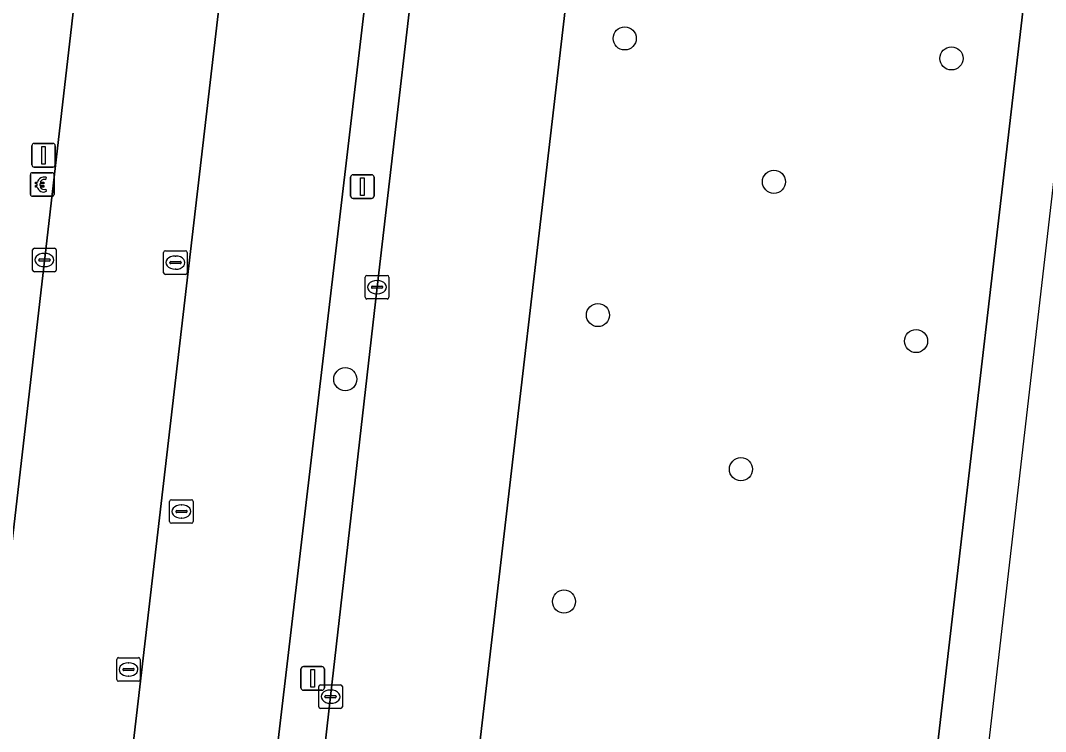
# Model space of a CAD drawing. Extents: x 160856 to 161310, y 384024 to 384878.
# Drawn here: x 161228.77 to 161272.2, y 384409.69 to 384439.79 of the extents above; entities that cross this region are included whole.
import ezdxf

# ---------------------------------------------------------------- set-up
doc = ezdxf.new("R2010")
doc.units = 0
for name, color, linetype in [('IMGEO_Berm_groen', 7, 'Continuous'), ('IMGEO_Betaalautomaat', 7, 'Continuous'), ('IMGEO_Boom', 7, 'Continuous'), ('IMGEO_Kolk', 7, 'Continuous'), ('IMGEO_Lichtmast', 7, 'Continuous'), ('IMGEO_OVBaan_gesloten', 7, 'Continuous'), ('IMGEO_Parkeervlak_open', 7, 'Continuous'), ('IMGEO_Rijbaan_lokaal_gesloten', 7, 'Continuous'), ('IMGEO_Rijbaan_lokaal_open', 7, 'Continuous'), ('IMGEO_Rioolput', 7, 'Continuous'), ('IMGEO_Voetpad_open', 7, 'Continuous')]:
    doc.layers.add(name, color=color, linetype=linetype)

msp = doc.modelspace()

# ---------------------------------------------------------------- linework, layer by layer
at = {"layer": 'IMGEO_Berm_groen'}
for points in [[(161271.226, 384656.034), (161271.075, 384657.442), (161268.546, 384657.7), (161262.738, 384608.287), (161261.545, 384598.151), (161258.141, 384567.697), (161257.931, 384565.814), (161257.361, 384560.886), (161251.303, 384561.613), (161250.737, 384556.74), (161256.785, 384556.041), (161251.596, 384511.132), (161250.377, 384500), (161238.15, 384396.266), (161238.006, 384395.04), (161236.799, 384395.17)], [(161269.166, 384580.645), (161268.148, 384576.401), (161267.446, 384572.759), (161266.816, 384568.826), (161266.33, 384564.879), (161259.354, 384504.899), (161254.88, 384466.32), (161245.611, 384386.656)], [(161237.241, 384373.124), (161237.25, 384373.157), (161237.479, 384374.076), (161237.563, 384374.434), (161237.763, 384375.367), (161238.178, 384378.283), (161238.653, 384382.516), (161239.6, 384390.894), (161241.912, 384411.162), (161243.88, 384428.499), (161246.021, 384446.828), (161247.876, 384462.682), (161250.03, 384480.998), (161252.438, 384501.823), (161254.83, 384522.177)], [(161255.762, 384306.536), (161255.855, 384307.557), (161258.549, 384330.534), (161267.816, 384410.795), (161275.145, 384473.806)]]:
    msp.add_lwpolyline(points, dxfattribs=at)
at = {"layer": 'IMGEO_Betaalautomaat'}
for p, q in [((161229.195, 384432.421), (161229.195, 384433.262)), ((161229.195, 384433.262), (161229.195, 384432.421)), ((161229.27, 384433.345), (161230.111, 384433.345)), ((161230.111, 384433.345), (161229.27, 384433.345)), ((161230.194, 384433.271), (161230.194, 384432.43)), ((161230.194, 384432.43), (161230.194, 384433.271)), ((161229.478, 384432.809), (161229.478, 384432.877)), ((161229.599, 384432.877), (161229.599, 384432.809)), ((161229.857, 384433.15), (161229.84, 384433.05)), ((161230.12, 384432.346), (161229.279, 384432.346)), ((161229.279, 384432.346), (161230.12, 384432.346)), ((161229.844, 384432.644), (161229.866, 384432.557))]:
    msp.add_line(p, q, dxfattribs=at)
for points in [[(161229.478, 384432.877), (161229.409, 384432.877), (161229.409, 384432.946), (161229.488, 384432.946)], [(161229.483, 384432.74), (161229.409, 384432.74), (161229.409, 384432.809), (161229.478, 384432.809)], [(161229.61, 384432.946), (161229.757, 384432.946), (161229.757, 384432.877), (161229.599, 384432.877)], [(161229.599, 384432.809), (161229.757, 384432.809), (161229.757, 384432.74), (161229.613, 384432.74)]]:
    msp.add_lwpolyline(points, dxfattribs=at)
for centre, radius, start, end in [((161229.273, 384433.268), 0.0779, 92.4484, 184.2845), ((161229.273, 384433.268), 0.0779, 92.4484, 184.2845), ((161230.117, 384433.268), 0.0779, 2.4484, 94.2845), ((161230.117, 384433.268), 0.0779, 2.4484, 94.2845), ((161229.771, 384432.87), 0.293, 73.014, 165.0139), ((161229.777, 384432.883), 0.179, 69.3236, 159.5683), ((161229.273, 384432.424), 0.0779, 182.4484, 274.2845), ((161229.273, 384432.424), 0.0779, 182.4484, 274.2845), ((161229.744, 384432.795), 0.267, 191.8096, 297.0389), ((161229.777, 384432.81), 0.179, 202.7625, 291.8693), ((161230.117, 384432.424), 0.0779, 272.4484, 4.2845), ((161230.117, 384432.424), 0.0779, 272.4484, 4.2845)]:
    msp.add_arc(centre, radius, start, end, dxfattribs=at)
at = {"layer": 'IMGEO_Boom'}
for centre in [(161254.373, 384439.031), (161268.216, 384438.184), (161260.695, 384432.961), (161253.238, 384427.319), (161266.714, 384426.218), (161242.533, 384424.603), (161259.295, 384420.792), (161251.8, 384415.189)]:
    msp.add_circle(centre, 0.489, dxfattribs=at)
at = {"layer": 'IMGEO_Kolk'}
for p, q in [((161229.362, 384430.15), (161230.214, 384430.15)), ((161229.287, 384429.224), (161229.287, 384430.076)), ((161229.775, 384429.93), (161229.8, 384429.93)), ((161230.288, 384430.076), (161230.288, 384429.224)), ((161234.838, 384429.113), (161234.838, 384429.965)), ((161234.913, 384430.039), (161235.765, 384430.039)), ((161235.326, 384429.819), (161235.351, 384429.819)), ((161235.839, 384429.965), (161235.839, 384429.113)), ((161229.546, 384429.644), (161229.546, 384429.656)), ((161229.984, 384429.607), (161229.586, 384429.607)), ((161229.589, 384429.693), (161229.987, 384429.693)), ((161229.798, 384429.37), (161229.773, 384429.37)), ((161230.03, 384429.656), (161230.03, 384429.644)), ((161235.097, 384429.533), (161235.097, 384429.545)), ((161235.535, 384429.496), (161235.137, 384429.496)), ((161235.14, 384429.582), (161235.538, 384429.582)), ((161235.581, 384429.545), (161235.581, 384429.533)), ((161230.214, 384429.15), (161229.362, 384429.15)), ((161235.765, 384429.039), (161234.913, 384429.039)), ((161235.349, 384429.259), (161235.324, 384429.259)), ((161243.379, 384428.073), (161243.379, 384428.925)), ((161243.454, 384428.999), (161244.306, 384428.999)), ((161244.38, 384428.925), (161244.38, 384428.073)), ((161243.638, 384428.493), (161243.638, 384428.505)), ((161244.076, 384428.456), (161243.678, 384428.456)), ((161243.681, 384428.542), (161244.079, 384428.542)), ((161243.867, 384428.779), (161243.892, 384428.779)), ((161244.122, 384428.505), (161244.122, 384428.493)), ((161244.306, 384427.999), (161243.454, 384427.999)), ((161243.89, 384428.219), (161243.865, 384428.219)), ((161232.924, 384412.813), (161233.776, 384412.813)), ((161232.849, 384411.887), (161232.849, 384412.739)), ((161233.151, 384412.356), (161233.549, 384412.356)), ((161233.337, 384412.593), (161233.362, 384412.593)), ((161233.85, 384412.739), (161233.85, 384411.887)), ((161233.108, 384412.307), (161233.108, 384412.319)), ((161233.546, 384412.27), (161233.148, 384412.27)), ((161233.36, 384412.033), (161233.335, 384412.033)), ((161233.592, 384412.319), (161233.592, 384412.307)), ((161233.776, 384411.813), (161232.924, 384411.813)), ((161241.411, 384410.736), (161241.411, 384411.588)), ((161241.486, 384411.662), (161242.338, 384411.662)), ((161242.412, 384411.588), (161242.412, 384410.736)), ((161241.67, 384411.156), (161241.67, 384411.168)), ((161242.108, 384411.119), (161241.71, 384411.119)), ((161241.713, 384411.205), (161242.111, 384411.205)), ((161241.899, 384411.442), (161241.924, 384411.442)), ((161242.154, 384411.168), (161242.154, 384411.156)), ((161242.338, 384410.662), (161241.486, 384410.662)), ((161241.922, 384410.882), (161241.897, 384410.882))]:
    msp.add_line(p, q, dxfattribs=at)
for points in [[(161229.362, 384430.15), (161230.214, 384430.15)], [(161229.287, 384429.224), (161229.287, 384430.076)], [(161230.288, 384430.076), (161230.288, 384429.224)], [(161234.838, 384429.113), (161234.838, 384429.965)], [(161234.913, 384430.039), (161235.765, 384430.039)], [(161235.839, 384429.965), (161235.839, 384429.113)], [(161230.214, 384429.15), (161229.362, 384429.15)], [(161235.765, 384429.039), (161234.913, 384429.039)], [(161243.379, 384428.073), (161243.379, 384428.925)], [(161243.454, 384428.999), (161244.306, 384428.999)], [(161244.38, 384428.925), (161244.38, 384428.073)], [(161244.306, 384427.999), (161243.454, 384427.999)], [(161232.924, 384412.813), (161233.776, 384412.813)], [(161232.849, 384411.887), (161232.849, 384412.739)], [(161233.85, 384412.739), (161233.85, 384411.887)], [(161233.776, 384411.813), (161232.924, 384411.813)], [(161241.411, 384410.736), (161241.411, 384411.588)], [(161241.486, 384411.662), (161242.338, 384411.662)], [(161242.412, 384411.588), (161242.412, 384410.736)], [(161242.338, 384410.662), (161241.486, 384410.662)]]:
    msp.add_lwpolyline(points, dxfattribs=at)
for centre, radius, start, end in [((161229.364, 384430.074), 0.0765, 91.552, 178.448), ((161229.364, 384430.074), 0.0765, 91.552, 178.448), ((161230.212, 384430.074), 0.0765, 1.552, 88.448), ((161230.212, 384430.074), 0.0765, 1.552, 88.448), ((161234.915, 384429.963), 0.0765, 91.552, 178.448), ((161234.915, 384429.963), 0.0765, 91.552, 178.448), ((161235.763, 384429.963), 0.0765, 1.552, 88.448), ((161235.763, 384429.963), 0.0765, 1.552, 88.448), ((161229.586, 384429.653), 0.0403, 85.8775, 175.7526), ((161229.583, 384429.643), 0.0366, 178.938, 274.7102), ((161229.987, 384429.65), 0.043, 264.8664, 352.4533), ((161229.991, 384429.655), 0.0386, 1.7309, 96.639), ((161235.137, 384429.542), 0.0403, 85.8775, 175.7526), ((161235.134, 384429.532), 0.0366, 178.938, 274.7102), ((161235.538, 384429.539), 0.043, 264.8664, 352.4533), ((161235.542, 384429.544), 0.0386, 1.7309, 96.639), ((161229.364, 384429.226), 0.0765, 181.552, 268.448), ((161229.364, 384429.226), 0.0765, 181.552, 268.448), ((161230.212, 384429.226), 0.0765, 271.552, 358.448), ((161230.212, 384429.226), 0.0765, 271.552, 358.448), ((161234.915, 384429.115), 0.0765, 181.552, 268.448), ((161234.915, 384429.115), 0.0765, 181.552, 268.448), ((161235.763, 384429.115), 0.0765, 271.552, 358.448), ((161235.763, 384429.115), 0.0765, 271.552, 358.448), ((161243.456, 384428.923), 0.0765, 91.552, 178.448), ((161243.456, 384428.923), 0.0765, 91.552, 178.448), ((161244.304, 384428.923), 0.0765, 1.552, 88.448), ((161244.304, 384428.923), 0.0765, 1.552, 88.448), ((161243.678, 384428.502), 0.0403, 85.8775, 175.7526), ((161243.675, 384428.492), 0.0366, 178.938, 274.7102), ((161244.079, 384428.499), 0.043, 264.8664, 352.4533), ((161244.083, 384428.504), 0.0386, 1.7309, 96.639), ((161243.456, 384428.075), 0.0765, 181.552, 268.448), ((161243.456, 384428.075), 0.0765, 181.552, 268.448), ((161244.304, 384428.075), 0.0765, 271.552, 358.448), ((161244.304, 384428.075), 0.0765, 271.552, 358.448), ((161232.926, 384412.737), 0.0765, 91.552, 178.448), ((161232.926, 384412.737), 0.0765, 91.552, 178.448), ((161233.774, 384412.737), 0.0765, 1.552, 88.448), ((161233.774, 384412.737), 0.0765, 1.552, 88.448), ((161233.148, 384412.316), 0.0403, 85.8775, 175.7526), ((161233.553, 384412.318), 0.0386, 1.7309, 96.639), ((161233.145, 384412.306), 0.0366, 178.938, 274.7102), ((161233.549, 384412.313), 0.043, 264.8664, 352.4533), ((161232.926, 384411.889), 0.0765, 181.552, 268.448), ((161232.926, 384411.889), 0.0765, 181.552, 268.448), ((161233.774, 384411.889), 0.0765, 271.552, 358.448), ((161233.774, 384411.889), 0.0765, 271.552, 358.448), ((161241.488, 384411.586), 0.0765, 91.552, 178.448), ((161241.488, 384411.586), 0.0765, 91.552, 178.448), ((161242.336, 384411.586), 0.0765, 1.552, 88.448), ((161242.336, 384411.586), 0.0765, 1.552, 88.448), ((161241.71, 384411.165), 0.0403, 85.8775, 175.7526), ((161241.707, 384411.155), 0.0366, 178.938, 274.7102), ((161242.111, 384411.162), 0.043, 264.8664, 352.4533), ((161242.115, 384411.167), 0.0386, 1.7309, 96.639), ((161241.488, 384410.738), 0.0765, 181.552, 268.448), ((161241.488, 384410.738), 0.0765, 181.552, 268.448), ((161242.336, 384410.738), 0.0765, 271.552, 358.448), ((161242.336, 384410.738), 0.0765, 271.552, 358.448)]:
    msp.add_arc(centre, radius, start, end, dxfattribs=at)
for centre, major_axis, ratio, start_param, end_param in [((161229.774, 384429.65), (-0.387, 0.002), 0.722429, 4.712389, 7.853982), ((161229.799, 384429.65), (-0.39, 0.002), 0.717154, 1.570796, 4.712389), ((161235.325, 384429.539), (-0.387, 0.002), 0.722429, 4.712389, 7.853982), ((161235.35, 384429.539), (-0.39, 0.002), 0.717154, 1.570796, 4.712389), ((161243.866, 384428.499), (-0.387, 0.002), 0.722429, 4.712389, 7.853982), ((161243.891, 384428.499), (-0.39, 0.002), 0.717154, 1.570796, 4.712389), ((161233.336, 384412.313), (-0.387, 0.002), 0.722429, 4.712389, 7.853982), ((161233.361, 384412.313), (-0.39, 0.002), 0.717154, 1.570796, 4.712389), ((161241.898, 384411.162), (-0.387, 0.002), 0.722429, 4.712389, 7.853982), ((161241.923, 384411.162), (-0.39, 0.002), 0.717154, 1.570796, 4.712389)]:
    msp.add_ellipse(centre, major_axis=major_axis, ratio=ratio, start_param=start_param, end_param=end_param, dxfattribs=at)
at = {"layer": 'IMGEO_Lichtmast'}
for p, q in [((161229.354, 384434.584), (161230.144, 384434.584)), ((161230.144, 384434.584), (161229.354, 384434.584)), ((161229.254, 384433.684), (161229.254, 384434.484)), ((161229.254, 384434.484), (161229.254, 384433.684)), ((161230.244, 384434.484), (161230.244, 384433.684)), ((161230.244, 384433.684), (161230.244, 384434.484)), ((161230.144, 384433.584), (161229.354, 384433.584)), ((161229.354, 384433.584), (161230.144, 384433.584)), ((161242.861, 384433.259), (161243.651, 384433.259)), ((161243.651, 384433.259), (161242.861, 384433.259)), ((161242.761, 384432.359), (161242.761, 384433.159)), ((161242.761, 384433.159), (161242.761, 384432.359)), ((161243.751, 384433.159), (161243.751, 384432.359)), ((161243.751, 384432.359), (161243.751, 384433.159)), ((161243.651, 384432.259), (161242.861, 384432.259)), ((161242.861, 384432.259), (161243.651, 384432.259)), ((161240.757, 384412.436), (161241.547, 384412.436)), ((161241.547, 384412.436), (161240.757, 384412.436)), ((161240.657, 384411.536), (161240.657, 384412.336)), ((161240.657, 384412.336), (161240.657, 384411.536)), ((161241.647, 384412.336), (161241.647, 384411.536)), ((161241.647, 384411.536), (161241.647, 384412.336)), ((161241.547, 384411.436), (161240.757, 384411.436)), ((161240.757, 384411.436), (161241.547, 384411.436))]:
    msp.add_line(p, q, dxfattribs=at)
for points in [[(161229.674, 384434.459), (161229.824, 384434.459), (161229.824, 384433.709), (161229.674, 384433.709), (161229.674, 384434.459)], [(161243.181, 384433.134), (161243.331, 384433.134), (161243.331, 384432.384), (161243.181, 384432.384), (161243.181, 384433.134)], [(161241.077, 384412.311), (161241.227, 384412.311), (161241.227, 384411.561), (161241.077, 384411.561), (161241.077, 384412.311)]]:
    msp.add_lwpolyline(points, dxfattribs=at)
for centre, start, end in [((161229.354, 384434.484), 90, 180), ((161229.354, 384434.484), 90, 180), ((161230.144, 384434.484), 0, 90), ((161230.144, 384434.484), 360, 90), ((161229.354, 384433.684), 180, 270), ((161229.354, 384433.684), 180, 270), ((161230.144, 384433.684), 270, 0), ((161230.144, 384433.684), 270, 0), ((161242.861, 384433.159), 90, 180), ((161242.861, 384433.159), 90, 180), ((161243.651, 384433.159), 0, 90), ((161243.651, 384433.159), 360, 90), ((161242.861, 384432.359), 180, 270), ((161242.861, 384432.359), 180, 270), ((161243.651, 384432.359), 270, 0), ((161243.651, 384432.359), 270, 0), ((161240.757, 384412.336), 90, 180), ((161240.757, 384412.336), 90, 180), ((161241.547, 384412.336), 0, 90), ((161241.547, 384412.336), 360, 90), ((161240.757, 384411.536), 180, 270), ((161240.757, 384411.536), 180, 270), ((161241.547, 384411.536), 270, 0), ((161241.547, 384411.536), 270, 0)]:
    msp.add_arc(centre, 0.1, start, end, dxfattribs=at)
at = {"layer": 'IMGEO_OVBaan_gesloten'}
for points in [[(161244.663, 384173.474), (161254.709, 384278.75), (161256.675, 384295.749), (161288.788, 384573.374), (161299.466, 384666.717), (161307.924, 384740.658), (161309.046, 384772.256), (161310.221, 384805.365), (161305.427, 384848.093), (161301.785, 384848.147), (161302.348, 384842.763), (161302.476, 384841.51), (161302.878, 384837.781), (161303.219, 384834.643)], [(161305.309, 384732.227), (161304.988, 384729.263), (161299.592, 384682.588), (161299.222, 384679.682), (161298.88, 384676.443), (161298.559, 384673.732), (161297.95, 384668.378), (161297.894, 384667.981), (161297.179, 384661.946), (161296.97, 384659.856), (161296.625, 384656.843), (161291.719, 384614.739), (161275.145, 384473.806), (161267.816, 384410.795), (161258.549, 384330.534)]]:
    msp.add_lwpolyline(points, dxfattribs=at)
at = {"layer": 'IMGEO_Parkeervlak_open'}
for points in [[(161256.785, 384556.041), (161250.737, 384556.74), (161231.686, 384393.141)], [(161236.799, 384395.17), (161238.006, 384395.04), (161238.15, 384396.266), (161250.377, 384500), (161251.596, 384511.132), (161256.785, 384556.041)]]:
    msp.add_lwpolyline(points, dxfattribs=at)
at = {"layer": 'IMGEO_Rijbaan_lokaal_gesloten'}
for points in [[(161261.966, 384583.337), (161261.579, 384580.114), (161259.33, 384560.777), (161257.178, 384542.439), (161254.83, 384522.177), (161252.438, 384501.823), (161250.03, 384480.998), (161247.876, 384462.682), (161246.021, 384446.828), (161243.88, 384428.499), (161241.912, 384411.162), (161239.6, 384390.894), (161238.653, 384382.516), (161238.178, 384378.283), (161237.763, 384375.367), (161237.563, 384374.434), (161237.479, 384374.076), (161237.25, 384373.157), (161237.241, 384373.124), (161237.099, 384372.576), (161236.892, 384371.866), (161236.493, 384370.578)], [(161245.611, 384386.656), (161254.88, 384466.32), (161259.354, 384504.899), (161266.33, 384564.879), (161266.816, 384568.826), (161267.446, 384572.759), (161268.148, 384576.401), (161269.166, 384580.645)]]:
    msp.add_lwpolyline(points, dxfattribs=at)
at = {"layer": 'IMGEO_Rijbaan_lokaal_open'}
msp.add_lwpolyline([(161236.821, 384488.628), (161236.635, 384487.009), (161235.532, 384478.284), (161231.826, 384447.259), (161225.155, 384389.562), (161224.63, 384384.341), (161229.978, 384383.71), (161230.652, 384383.631), (161231.223, 384389.168), (161231.686, 384393.141), (161250.737, 384556.74)], dxfattribs=at)
at = {"layer": 'IMGEO_Rioolput'}
for p, q in [((161235.092, 384418.576), (161235.092, 384419.428)), ((161235.167, 384419.502), (161236.019, 384419.502)), ((161236.093, 384419.428), (161236.093, 384418.576)), ((161235.351, 384418.996), (161235.351, 384419.008)), ((161235.789, 384418.959), (161235.391, 384418.959)), ((161235.394, 384419.045), (161235.792, 384419.045)), ((161235.58, 384419.282), (161235.605, 384419.282)), ((161235.835, 384419.008), (161235.835, 384418.996)), ((161236.019, 384418.502), (161235.167, 384418.502)), ((161235.603, 384418.722), (161235.578, 384418.722))]:
    msp.add_line(p, q, dxfattribs=at)
for points in [[(161235.092, 384418.576), (161235.092, 384419.428)], [(161235.167, 384419.502), (161236.019, 384419.502)], [(161236.093, 384419.428), (161236.093, 384418.576)], [(161236.019, 384418.502), (161235.167, 384418.502)]]:
    msp.add_lwpolyline(points, dxfattribs=at)
for centre, radius, start, end in [((161235.169, 384419.426), 0.0765, 91.552, 178.448), ((161235.169, 384419.426), 0.0765, 91.552, 178.448), ((161236.017, 384419.426), 0.0765, 1.552, 88.448), ((161236.017, 384419.426), 0.0765, 1.552, 88.448), ((161235.391, 384419.005), 0.0403, 85.8775, 175.7526), ((161235.388, 384418.995), 0.0366, 178.938, 274.7102), ((161235.792, 384419.002), 0.043, 264.8664, 352.4533), ((161235.796, 384419.007), 0.0386, 1.7309, 96.639), ((161235.169, 384418.578), 0.0765, 181.552, 268.448), ((161235.169, 384418.578), 0.0765, 181.552, 268.448), ((161236.017, 384418.578), 0.0765, 271.552, 358.448), ((161236.017, 384418.578), 0.0765, 271.552, 358.448)]:
    msp.add_arc(centre, radius, start, end, dxfattribs=at)
for centre, major_axis, ratio, start_param, end_param in [((161235.579, 384419.002), (-0.387, 0.002), 0.722429, 4.712389, 7.853982), ((161235.604, 384419.002), (-0.39, 0.002), 0.717154, 1.570796, 4.712389)]:
    msp.add_ellipse(centre, major_axis=major_axis, ratio=ratio, start_param=start_param, end_param=end_param, dxfattribs=at)
at = {"layer": 'IMGEO_Voetpad_open'}
msp.add_lwpolyline([(161224.471, 384383.156), (161224.506, 384383.434), (161224.63, 384384.341), (161225.155, 384389.562), (161231.826, 384447.259)], dxfattribs=at)

doc.saveas('drawing.dxf')
